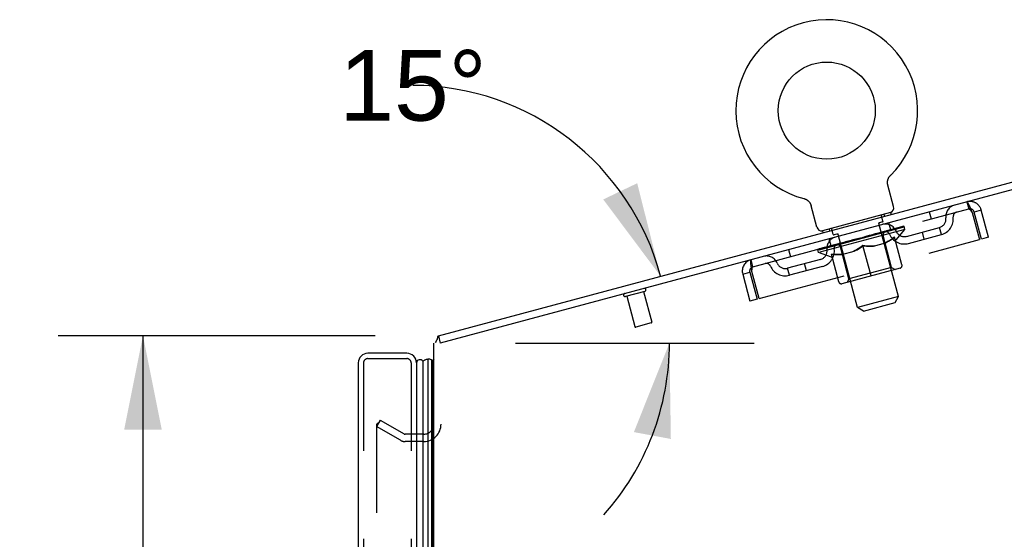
# Model space of a CAD drawing. Header units: inches. Extents: x 0 to 227, y 0 to 147.
# Tile 282 of 285: x 113 to 127, y 105 to 113. Entities that reach past the tile are written whole.
import ezdxf

# ---------------------------------------------------------------- set-up
doc = ezdxf.new("R2010")
doc.units = ezdxf.units.IN
doc.header["$LTSCALE"] = 12.466667
doc.header["$MEASUREMENT"] = 0
doc.linetypes.add('HIDDEN', pattern=[0.2, 0.1, -0.1])
doc.layers.get('0').update_dxf_attribs({"linetype": 'CONTINUOUS'})
for name, color, linetype in [('DEFAULT_2', 8, 'HIDDEN'), ('DIMENSIONS', 7, 'CONTINUOUS'), ('LEFTHAND_DOOR_ASSEMBLY', 7, 'CONTINUOUS'), ('RIGHTHAND_DOOR_ASSEMBLY', 7, 'CONTINUOUS')]:
    doc.layers.add(name, color=color, linetype=linetype)
doc.styles.get("Standard").update_dxf_attribs({"font": 'arial.ttf'})
doc.dimstyles.new('DIMSTYLE_1', dxfattribs={"dimtxt": 1, "dimasz": 1.333333, "dimexe": 0.09, "dimexo": 0.07, "dimgap": 0.0375, "dimtad": 0, "dimtih": 1, "dimtoh": 1, "dimzin": 4, "dimdsep": 46, "dimtxsty": 'Standard', "dimblk": '_FILLED', "dimblk1": '_FILLED', "dimblk2": '_FILLED', "dimcen": 0.09, "dimadec": 3, "dimazin": 1, "dimtfac": 1, "dimtdec": 3, "dimtofl": 0, "dimtmove": 0, "dimatfit": 3, "dimldrblk": '_FILLED', "dimfxl": 0, "dimtolj": 1, "dimtzin": 4, "dimarcsym": 0})
doc.dimstyles.new('DIMSTYLE_2', dxfattribs={"dimtxt": 1, "dimasz": 1.333333, "dimexe": 0.09, "dimexo": 0.07, "dimgap": 0.0375, "dimtad": 0, "dimtih": 1, "dimtoh": 1, "dimdec": 0, "dimzin": 4, "dimdsep": 46, "dimtxsty": 'Standard', "dimblk": '_FILLED', "dimblk1": '_FILLED', "dimblk2": '_FILLED', "dimcen": 0.09, "dimadec": 3, "dimazin": 1, "dimtfac": 1, "dimtdec": 3, "dimtofl": 0, "dimtmove": 0, "dimatfit": 3, "dimldrblk": '_FILLED', "dimfxl": 0, "dimtolj": 1, "dimtzin": 4, "dimarcsym": 0})

# ---------------------------------------------------------------- blocks, each defined once
blk = doc.blocks.new('*D11')
at = {"layer": 'DIMENSIONS', "color": 2, "linetype": 'Continuous'}
blk.add_line((120.336, 108.055), (123.717, 108.055), dxfattribs=at)
for start, end in [(15, 89.802), (-41.8597, 0)]:
    blk.add_arc((118.867, 108.055), 3.65, start, end, dxfattribs=at)
for points in [[(121.579, 110.089), (122.393, 109), (122.06, 110.318)], [(122.537, 106.696), (122.517, 108.055), (122.013, 106.793)]]:
    blk.add_solid(points, dxfattribs=at)
at = {"layer": 'DIMENSIONS', "color": 2, "linetype": 'Continuous', "insert": (118.88, 112.205), "char_height": 1, "width": 2.22057, "attachment_point": 2, "line_spacing_factor": 0.9}
blk.add_mtext('15\\fgdt;{\\fgdt;~}', dxfattribs=at)
blk = doc.blocks.new('_FILLED')
at = {"color": 0, "linetype": 'ByBlock'}
blk.add_solid([(0, 0), (-1, 0.2), (-1, -0.2)], dxfattribs=at)
blk = doc.blocks.new('*D12')
at = {"layer": 'DIMENSIONS', "color": 2, "linetype": 'Continuous'}
for p, q in [((118.347, 108.159), (113.854, 108.159)), ((115.054, 108.159), (115.054, 73.159)), ((115.054, 36.159), (115.054, 71.159)), ((118.358, 36.159), (113.854, 36.159))]:
    blk.add_line(p, q, dxfattribs=at)
at = {"layer": 'DIMENSIONS', "color": 2, "linetype": 'Continuous', "xscale": 1.3333333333, "yscale": 1.3333333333, "zscale": 1.3333333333}
for p, rotation in [((115.054, 108.159), 90), ((115.054, 36.159), 270)]:
    blk.add_blockref('_FILLED', p, dxfattribs=dict(at, rotation=rotation))
at = {"layer": 'DIMENSIONS', "color": 2, "linetype": 'Continuous', "insert": (115.054, 72.659), "char_height": 1, "width": 3.49442, "attachment_point": 2, "line_spacing_factor": 0.9}
blk.add_mtext('72.00', dxfattribs=at)

msp = doc.modelspace()

# ---------------------------------------------------------------- linework, layer by layer
at = {"color": 7, "linetype": 'Continuous'}
for p, q in [((119.242, 108.156), (131.096, 111.332)), ((125.626, 110.398), (125.629, 110.402)), ((125.629, 110.402), (125.632, 110.407)), ((125.631, 110.407), (125.634, 110.411)), ((125.634, 110.411), (125.637, 110.415)), ((125.637, 110.415), (125.641, 110.419)), ((125.64, 110.419), (125.644, 110.423)), ((125.644, 110.423), (125.647, 110.426)), ((125.644, 110.423), (125.645, 110.424)), ((125.647, 110.426), (125.651, 110.43)), ((125.65, 110.429), (125.648, 110.428)), ((125.651, 110.43), (125.651, 110.43)), ((125.608, 110.34), (125.609, 110.345)), ((125.608, 110.335), (125.608, 110.34)), ((125.608, 110.33), (125.608, 110.335)), ((125.608, 110.325), (125.608, 110.33)), ((125.608, 110.32), (125.608, 110.325)), ((125.608, 110.315), (125.608, 110.32)), ((125.609, 110.31), (125.608, 110.315)), ((125.609, 110.345), (125.61, 110.35)), ((125.61, 110.305), (125.609, 110.31)), ((125.61, 110.35), (125.611, 110.355)), ((125.611, 110.3), (125.61, 110.305)), ((125.611, 110.355), (125.612, 110.36)), ((125.612, 110.295), (125.611, 110.3)), ((125.612, 110.295), (125.611, 110.3)), ((125.612, 110.36), (125.613, 110.365)), ((125.613, 110.29), (125.612, 110.295)), ((125.613, 110.365), (125.614, 110.37)), ((125.694, 109.987), (125.613, 110.29)), ((125.614, 110.37), (125.616, 110.375)), ((125.616, 110.375), (125.618, 110.38)), ((125.618, 110.379), (125.62, 110.384)), ((125.619, 110.384), (125.622, 110.389)), ((125.622, 110.389), (125.624, 110.394)), ((125.624, 110.393), (125.626, 110.398)), ((124.424, 110.101), (124.423, 110.101)), ((124.423, 110.101), (124.428, 110.1)), ((124.427, 110.1), (124.425, 110.101)), ((124.428, 110.1), (124.433, 110.098)), ((124.433, 110.098), (124.438, 110.097)), ((124.438, 110.097), (124.443, 110.095)), ((124.443, 110.095), (124.447, 110.093)), ((124.447, 110.093), (124.452, 110.09)), ((124.452, 110.091), (124.456, 110.088)), ((124.456, 110.088), (124.461, 110.086)), ((124.461, 110.086), (124.465, 110.083)), ((124.465, 110.083), (124.469, 110.08)), ((124.469, 110.08), (124.473, 110.077)), ((124.473, 110.077), (124.477, 110.074)), ((124.477, 110.074), (124.481, 110.071)), ((124.481, 110.071), (124.485, 110.067)), ((124.485, 110.067), (124.489, 110.064)), ((124.489, 110.064), (124.492, 110.06)), ((124.492, 110.06), (124.496, 110.056)), ((124.496, 110.056), (124.499, 110.053)), ((124.499, 110.053), (124.502, 110.049)), ((124.502, 110.049), (124.505, 110.044)), ((124.505, 110.044), (124.508, 110.04)), ((124.508, 110.04), (124.511, 110.036)), ((124.511, 110.036), (124.513, 110.032)), ((124.513, 110.032), (124.515, 110.027)), ((124.515, 110.027), (124.518, 110.022)), ((124.518, 110.023), (124.52, 110.018)), ((124.52, 110.018), (124.522, 110.013)), ((124.607, 109.696), (124.526, 109.999)), ((125.652, 109.904), (124.686, 109.645)), ((125.652, 109.904), (125.659, 109.875)), ((124.686, 109.645), (124.693, 109.616)), ((119.242, 108.156), (119.269, 108.055))]:
    msp.add_line(p, q, dxfattribs=at)
at = {"color": 3, "linetype": 'Continuous'}
for p, q in [((131.06, 111.215), (119.269, 108.055)), ((119.176, 36.263), (119.176, 108.055))]:
    msp.add_line(p, q, dxfattribs=at)
at = {"color": 7, "linetype": 'Continuous'}
for points in [[(124.522, 110.013), (124.523, 110.008), (124.525, 110.004), (124.526, 109.999)], [(119.225, 108.105), (119.226, 108.107), (119.228, 108.109), (119.229, 108.111), (119.229, 108.114), (119.23, 108.117), (119.231, 108.12), (119.231, 108.123), (119.232, 108.126), (119.232, 108.13), (119.233, 108.133), (119.233, 108.136), (119.233, 108.139), (119.234, 108.142), (119.234, 108.144), (119.235, 108.147), (119.236, 108.149), (119.237, 108.151), (119.238, 108.153), (119.239, 108.154), (119.24, 108.155), (119.241, 108.155), (119.242, 108.156)]]:
    msp.add_lwpolyline(points, dxfattribs=at)
msp.add_circle((124.747, 111.347), 0.688, dxfattribs=at)
for centre, radius, start, end in [((124.747, 111.347), 1.288, 314.5053, 255.4947), ((125.627, 109.969), 0.069, 290, 15), ((124.674, 109.714), 0.069, 195, 280), ((119.402, 107.965), 0.226, 141.6881, 156.352)]:
    msp.add_arc(centre, radius, start, end, dxfattribs=at)
at = {"layer": 'DEFAULT_2', "color": 8, "linetype": 'HIDDEN'}
for p, q in [((124.432, 110.099), (124.433, 110.098)), ((126.732, 110.055), (126.759, 109.955)), ((123.701, 109.135), (126.759, 109.955)), ((125.544, 109.782), (125.524, 109.86)), ((125.558, 109.879), (125.566, 109.85)), ((126.199, 109.912), (126.226, 109.812)), ((126.807, 109.902), (126.91, 109.52)), ((126.937, 109.937), (126.836, 109.91)), ((126.939, 109.528), (126.836, 109.91)), ((127.039, 109.555), (126.937, 109.937)), ((125.537, 109.77), (125.48, 109.755)), ((125.764, 108.712), (125.487, 109.746)), ((125.653, 109.658), (125.626, 109.759)), ((125.834, 109.7), (125.833, 109.706)), ((125.854, 109.664), (125.842, 109.709)), ((125.854, 109.664), (124.631, 109.336)), ((124.639, 109.376), (125.827, 109.694)), ((124.779, 109.67), (124.787, 109.641)), ((124.839, 109.593), (124.819, 109.671)), ((124.909, 109.602), (124.852, 109.586)), ((125.184, 108.556), (124.907, 109.591)), ((125.23, 109.545), (125.343, 109.568)), ((125.333, 109.562), (125.332, 109.565)), ((125.333, 109.565), (125.386, 109.579)), ((125.334, 109.562), (125.333, 109.565)), ((125.335, 109.563), (125.334, 109.566)), ((125.336, 109.573), (125.336, 109.573)), ((125.338, 109.567), (125.336, 109.573)), ((125.338, 109.567), (125.336, 109.573)), ((125.339, 109.564), (125.338, 109.567)), ((125.374, 109.573), (125.373, 109.576)), ((125.411, 109.586), (125.468, 109.601)), ((125.411, 109.583), (125.411, 109.586)), ((125.426, 109.587), (125.425, 109.59)), ((125.433, 109.589), (125.433, 109.592)), ((125.436, 109.59), (125.434, 109.599)), ((125.438, 109.59), (125.438, 109.594)), ((125.441, 109.595), (125.439, 109.601)), ((125.449, 109.593), (125.448, 109.596)), ((125.483, 109.605), (125.543, 109.622)), ((125.484, 109.603), (125.483, 109.605)), ((125.507, 109.609), (125.506, 109.612)), ((125.518, 109.612), (125.517, 109.615)), ((125.522, 109.613), (125.52, 109.621)), ((125.528, 109.614), (125.527, 109.617)), ((125.532, 109.615), (125.531, 109.619)), ((125.538, 109.62), (125.536, 109.627)), ((125.666, 109.125), (125.545, 109.578)), ((125.548, 109.623), (125.742, 109.675)), ((125.549, 109.62), (125.548, 109.623)), ((125.575, 109.627), (125.574, 109.63)), ((125.578, 109.628), (125.577, 109.631)), ((125.593, 109.632), (125.591, 109.639)), ((125.604, 109.635), (125.603, 109.638)), ((125.613, 109.637), (125.612, 109.64)), ((125.617, 109.638), (125.616, 109.641)), ((125.625, 109.644), (125.623, 109.65)), ((125.627, 109.641), (125.627, 109.644)), ((125.627, 109.641), (125.627, 109.644)), ((125.647, 109.646), (125.646, 109.652)), ((125.648, 109.646), (125.647, 109.649)), ((125.665, 109.651), (125.664, 109.654)), ((125.679, 109.655), (125.678, 109.658)), ((125.683, 109.656), (125.682, 109.66)), ((125.686, 109.657), (125.685, 109.66)), ((125.689, 109.658), (125.689, 109.661)), ((125.69, 109.658), (125.689, 109.661)), ((125.696, 109.66), (125.696, 109.662)), ((125.701, 109.664), (125.699, 109.67)), ((125.699, 109.66), (125.699, 109.663)), ((125.7, 109.66), (125.699, 109.663)), ((125.729, 109.515), (125.854, 109.664)), ((125.746, 109.673), (125.745, 109.676)), ((125.749, 109.673), (125.748, 109.677)), ((125.762, 109.68), (125.76, 109.687)), ((125.79, 109.685), (125.789, 109.688)), ((125.792, 109.685), (125.791, 109.688)), ((125.807, 109.692), (125.805, 109.699)), ((125.817, 109.692), (125.816, 109.695)), ((125.818, 109.692), (125.817, 109.695)), ((125.827, 109.694), (125.826, 109.698)), ((125.878, 109.566), (126.345, 109.691)), ((125.905, 109.466), (126.372, 109.591)), ((126.13, 109.526), (126.103, 109.627)), ((126.372, 109.591), (126.345, 109.691)), ((123.788, 108.684), (126.91, 109.52)), ((124.916, 109.454), (124.722, 109.401)), ((124.808, 109.432), (124.781, 109.532)), ((124.819, 109.424), (124.817, 109.43)), ((124.818, 109.424), (124.817, 109.427)), ((124.839, 109.433), (124.837, 109.44)), ((124.838, 109.43), (124.837, 109.432)), ((124.838, 109.43), (124.837, 109.432)), ((124.849, 109.432), (124.848, 109.436)), ((124.853, 109.433), (124.852, 109.437)), ((124.862, 109.436), (124.861, 109.439)), ((124.873, 109.439), (124.871, 109.446)), ((124.888, 109.443), (124.887, 109.446)), ((124.891, 109.444), (124.89, 109.447)), ((124.917, 109.451), (124.916, 109.454)), ((124.981, 109.471), (124.921, 109.455)), ((124.926, 109.457), (124.924, 109.463)), ((124.934, 109.455), (124.933, 109.458)), ((124.938, 109.456), (124.937, 109.46)), ((124.944, 109.458), (124.942, 109.466)), ((124.948, 109.459), (124.947, 109.462)), ((124.958, 109.462), (124.958, 109.465)), ((124.982, 109.468), (124.981, 109.471)), ((125.053, 109.49), (124.996, 109.475)), ((125.017, 109.477), (125.016, 109.48)), ((125.023, 109.482), (125.021, 109.489)), ((125.027, 109.48), (125.026, 109.483)), ((125.029, 109.481), (125.027, 109.49)), ((125.032, 109.481), (125.031, 109.485)), ((125.039, 109.483), (125.038, 109.487)), ((125.054, 109.487), (125.053, 109.49)), ((125.131, 109.511), (125.078, 109.497)), ((125.092, 109.498), (125.091, 109.5)), ((125.121, 109.509), (125.195, 109.533)), ((125.126, 109.51), (125.124, 109.516)), ((125.125, 109.516), (125.124, 109.516)), ((125.126, 109.51), (125.125, 109.516)), ((125.127, 109.507), (125.126, 109.51)), ((125.131, 109.508), (125.13, 109.511)), ((125.132, 109.508), (125.131, 109.512)), ((125.132, 109.508), (125.131, 109.511)), ((125.165, 109.52), (125.228, 109.537)), ((125.171, 109.519), (125.171, 109.522)), ((125.176, 109.523), (125.175, 109.526)), ((125.196, 109.529), (125.195, 109.533)), ((125.213, 109.53), (125.212, 109.533)), ((125.229, 109.538), (125.229, 109.538)), ((125.23, 109.535), (125.229, 109.538)), ((125.23, 109.535), (125.229, 109.538)), ((125.232, 109.538), (125.23, 109.545)), ((125.235, 109.536), (125.234, 109.539)), ((125.234, 109.539), (125.235, 109.539)), ((125.235, 109.536), (125.235, 109.539)), ((125.252, 109.544), (125.299, 109.556)), ((125.253, 109.541), (125.252, 109.544)), ((125.375, 109.006), (125.26, 109.434)), ((125.294, 109.552), (125.293, 109.555)), ((125.408, 109.429), (125.581, 109.475)), ((125.813, 109.161), (125.708, 109.554)), ((125.719, 109.512), (125.729, 109.515)), ((127.039, 109.555), (126.939, 109.528)), ((124.207, 109.378), (124.234, 109.278)), ((124.631, 109.336), (124.619, 109.381)), ((124.63, 109.377), (124.628, 109.383)), ((124.813, 109.269), (124.631, 109.336)), ((124.639, 109.376), (124.638, 109.379)), ((124.647, 109.378), (124.646, 109.382)), ((124.648, 109.379), (124.647, 109.382)), ((124.657, 109.384), (124.655, 109.391)), ((124.674, 109.385), (124.673, 109.389)), ((124.675, 109.386), (124.675, 109.389)), ((124.702, 109.397), (124.7, 109.403)), ((124.717, 109.397), (124.716, 109.4)), ((124.72, 109.398), (124.719, 109.401)), ((124.763, 109.413), (124.762, 109.419)), ((124.766, 109.41), (124.765, 109.413)), ((124.766, 109.41), (124.765, 109.413)), ((124.769, 109.411), (124.768, 109.414)), ((124.776, 109.413), (124.775, 109.416)), ((124.776, 109.413), (124.775, 109.416)), ((124.779, 109.414), (124.779, 109.417)), ((124.783, 109.415), (124.782, 109.419)), ((124.787, 109.416), (124.786, 109.419)), ((124.801, 109.419), (124.8, 109.422)), ((124.917, 108.921), (124.812, 109.314)), ((125.062, 108.963), (124.941, 109.416)), ((124.961, 109.309), (125.135, 109.355)), ((123.701, 109.135), (123.674, 109.236)), ((124.658, 109.239), (124.192, 109.114)), ((124.46, 109.079), (124.433, 109.179)), ((124.813, 109.269), (124.823, 109.272)), ((123.556, 109.031), (123.657, 109.058)), ((123.556, 109.031), (123.659, 108.649)), ((123.657, 109.058), (123.759, 108.676)), ((123.788, 108.684), (123.686, 109.066)), ((124.219, 109.014), (124.192, 109.114)), ((124.685, 109.139), (124.219, 109.014)), ((125.787, 109.116), (124.963, 108.895)), ((125.666, 109.125), (125.062, 108.963)), ((125.666, 109.125), (125.715, 109.097)), ((125.062, 108.963), (125.034, 108.914)), ((122.168, 108.787), (121.893, 108.714)), ((122.15, 108.783), (122.266, 108.351)), ((121.911, 108.719), (122.026, 108.287)), ((123.759, 108.676), (123.659, 108.649)), ((125.764, 108.712), (125.184, 108.556)), ((125.269, 108.508), (125.715, 108.627)), ((125.715, 108.627), (125.764, 108.712)), ((125.269, 108.508), (125.184, 108.556)), ((122.259, 108.339), (122.039, 108.28)), ((118.416, 106.964), (118.364, 106.874)), ((118.416, 106.964), (118.756, 106.767)), ((118.364, 106.894), (118.364, 37.425)), ((118.704, 106.677), (118.364, 106.874)), ((119.034, 106.763), (118.771, 106.763)), ((119.034, 106.659), (118.771, 106.659))]:
    msp.add_line(p, q, dxfattribs=at)
for points in [[(126.732, 110.055), (126.735, 110.055), (126.738, 110.052), (126.742, 110.048), (126.746, 110.042), (126.75, 110.033), (126.755, 110.024), (126.761, 110.012), (126.767, 109.999), (126.773, 109.985), (126.78, 109.97), (126.786, 109.954), (126.793, 109.937), (126.8, 109.92), (126.807, 109.902)], [(126.759, 109.955), (126.762, 109.955), (126.764, 109.954), (126.767, 109.953), (126.77, 109.951), (126.773, 109.948), (126.776, 109.945), (126.78, 109.941), (126.784, 109.937), (126.787, 109.932), (126.791, 109.926), (126.795, 109.921), (126.799, 109.915), (126.803, 109.908), (126.807, 109.902)], [(125.26, 109.434), (125.237, 109.418), (125.215, 109.403), (125.193, 109.388), (125.17, 109.376), (125.148, 109.364), (125.125, 109.353)], [(125.135, 109.355), (125.156, 109.366), (125.177, 109.377), (125.198, 109.39), (125.219, 109.403), (125.239, 109.417), (125.26, 109.433)], [(125.417, 109.431), (125.392, 109.429), (125.366, 109.428), (125.34, 109.428), (125.314, 109.429), (125.287, 109.431), (125.26, 109.434)], [(125.26, 109.433), (125.286, 109.43), (125.312, 109.428), (125.336, 109.427), (125.36, 109.426), (125.384, 109.427), (125.408, 109.429)], [(125.708, 109.554), (125.685, 109.538), (125.663, 109.522), (125.641, 109.508), (125.619, 109.496), (125.597, 109.484), (125.574, 109.473)], [(125.581, 109.475), (125.603, 109.486), (125.624, 109.497), (125.645, 109.51), (125.666, 109.523), (125.687, 109.538), (125.708, 109.553)], [(124.968, 109.311), (124.943, 109.309), (124.918, 109.308), (124.892, 109.308), (124.866, 109.309), (124.839, 109.311), (124.812, 109.314)], [(124.812, 109.313), (124.839, 109.31), (124.864, 109.308), (124.889, 109.307), (124.913, 109.307), (124.937, 109.307), (124.961, 109.309)], [(123.686, 109.066), (123.683, 109.084), (123.681, 109.103), (123.678, 109.121), (123.676, 109.138), (123.674, 109.155), (123.672, 109.17), (123.671, 109.184), (123.67, 109.197), (123.669, 109.208), (123.669, 109.217), (123.67, 109.225), (123.671, 109.23), (123.672, 109.234), (123.674, 109.236)], [(123.686, 109.066), (123.686, 109.073), (123.686, 109.081), (123.687, 109.088), (123.688, 109.095), (123.688, 109.101), (123.689, 109.107), (123.69, 109.113), (123.691, 109.118), (123.692, 109.123), (123.694, 109.127), (123.695, 109.13), (123.697, 109.132), (123.699, 109.134), (123.701, 109.135)], [(118.381, 106.914), (118.379, 106.914), (118.377, 106.913), (118.376, 106.913), (118.374, 106.912), (118.372, 106.911), (118.37, 106.909), (118.369, 106.908), (118.368, 106.906), (118.367, 106.904), (118.366, 106.902), (118.365, 106.9), (118.364, 106.898), (118.364, 106.896), (118.364, 106.894)], [(118.389, 106.912), (118.387, 106.913), (118.385, 106.913), (118.383, 106.914), (118.381, 106.914), (118.381, 106.914)]]:
    msp.add_lwpolyline(points, dxfattribs=at)
for centre, radius, start, end in [((126.602, 109.847), 0.167, 105, 186.9284), ((126.776, 109.894), 0.167, 15, 105), ((125.533, 109.862), 0.01, 105, 195), ((125.627, 109.969), 0.069, 285, 290), ((126.602, 109.848), 0.0625, 105, 187.0137), ((126.776, 109.894), 0.063, 15, 105), ((125.497, 109.749), 0.01, 105, 195), ((125.577, 109.573), 0.167, 23.0716, 105), ((125.535, 109.78), 0.01, 285, 15), ((126.312, 109.812), 0.125, 285, 6.9284), ((126.312, 109.812), 0.229, 285, 7.0137), ((124.674, 109.714), 0.069, 280, 285), ((124.809, 109.668), 0.01, 15, 105), ((124.849, 109.596), 0.01, 195, 285), ((124.898, 109.588), 0.01, 15, 105), ((125.584, 109.588), 0.0398, 105, 195), ((125.578, 109.573), 0.0625, 22.9863, 105), ((125.846, 109.687), 0.229, 202.9863, 285), ((125.846, 109.687), 0.125, 203.0716, 285), ((124.916, 109.395), 0.167, 105, 186.9284), ((124.915, 109.396), 0.0625, 105, 187.0137), ((124.903, 109.406), 0.0398, 15, 105), ((123.891, 109.121), 0.167, 23.0716, 105), ((124.626, 109.36), 0.125, 285, 6.9284), ((124.626, 109.36), 0.229, 285, 7.0137), ((123.717, 109.074), 0.167, 105, 195), ((123.891, 109.121), 0.0625, 22.9863, 105), ((124.159, 109.235), 0.229, 202.9863, 285), ((124.159, 109.235), 0.125, 203.0716, 285), ((125.777, 109.152), 0.0371, 285, 15), ((123.717, 109.074), 0.063, 105, 195), ((124.953, 108.931), 0.0371, 195, 285), ((121.888, 108.735), 0.0215, 105, 285), ((122.162, 108.808), 0.0215, 285, 105), ((122.256, 108.348), 0.01, 285, 15), ((122.036, 108.289), 0.01, 195, 285), ((119.034, 106.906), 0.246, 270, 360), ((119.034, 106.906), 0.142, 270, 360), ((118.771, 106.793), 0.134, 240, 270), ((118.771, 106.793), 0.03, 240, 270)]:
    msp.add_arc(centre, radius, start, end, dxfattribs=at)
for centre, major_axis, ratio, start_param, end_param in [((125.821, 109.691), (0.191, 0.053), 0.05963, 1.495927, 2.535778), ((125.864, 109.702), (0.191, 0.051), 0.060556, 1.671089, 2.71094), ((125.888, 109.709), (0.192, 0.049), 0.05963, 1.846251, 2.886102), ((125.23, 109.545), (0.61, 0.17), 0.05963, -0.349695, -0.175162), ((125.866, 109.696), (0.192, 0.049), 0.05963, 1.671719, 1.764997), ((125.23, 109.545), (0.613, 0.157), 0.05963, 0.000629, 0.175162), ((125.23, 109.545), (0.612, 0.164), 0.060556, -0.174533, 0), ((125.155, 109.512), (0.188, 0.063), 0.010478, 0.274201, 1.314052), ((125.23, 109.545), (0.602, 0.2), 0.010478, -1.578586, -1.396888), ((125.27, 109.543), (0.188, 0.062), 0.020645, 0.448184, 1.488034), ((125.178, 109.514), (0.156, 0.052), 0.020645, 0.129249, 0.678296), ((125.157, 109.506), (0.188, 0.062), 0.020645, 0.273651, 0.366929), ((125.23, 109.545), (0.621, 0.127), 0.010478, 1.222355, 1.396888), ((125.53, 109.613), (0.194, 0.04), 0.010478, -3.140747, -2.175357), ((125.23, 109.545), (0.602, 0.199), 0.020645, -1.397439, -1.222906), ((125.384, 109.574), (0.189, 0.061), 0.030195, 0.622307, 1.662158), ((125.284, 109.542), (0.156, 0.051), 0.030195, 0.303372, 0.852419), ((125.628, 109.639), (0.194, 0.04), 0.020645, 2.893995, 3.933846), ((125.587, 109.623), (0.161, 0.033), 0.010478, 2.749043, 3.29809), ((125.272, 109.537), (0.189, 0.061), 0.030195, 0.447774, 0.541052), ((125.63, 109.633), (0.194, 0.04), 0.010478, 2.893445, 2.986723), ((125.23, 109.545), (0.621, 0.129), 0.020645, 1.048373, 1.222906), ((125.493, 109.603), (0.189, 0.06), 0.038841, 0.79662, 1.836471), ((125.23, 109.545), (0.603, 0.196), 0.030195, -1.223315, -1.048783), ((125.388, 109.57), (0.157, 0.05), 0.038841, 0.477686, 1.026733), ((125.668, 109.645), (0.161, 0.033), 0.020645, 2.57506, 3.124108), ((125.714, 109.662), (0.194, 0.041), 0.030195, 2.719872, 3.759723), ((125.594, 109.63), (0.189, 0.059), 0.046319, 0.971151, 2.011002), ((125.386, 109.567), (0.189, 0.06), 0.038841, 0.622087, 0.715366), ((125.715, 109.656), (0.194, 0.04), 0.020645, 2.719462, 2.812741), ((125.23, 109.545), (0.62, 0.132), 0.030195, 0.87425, 1.048783), ((125.23, 109.545), (0.604, 0.192), 0.038841, -1.049002, -0.874469), ((125.488, 109.597), (0.157, 0.049), 0.046319, 0.652216, 1.201263), ((125.684, 109.654), (0.19, 0.057), 0.052395, 1.1459, 2.185751), ((125.735, 109.663), (0.161, 0.034), 0.030195, 2.400937, 2.949985), ((125.785, 109.681), (0.194, 0.042), 0.038841, 2.545558, 3.585409), ((125.581, 109.622), (0.157, 0.047), 0.052395, 0.826965, 1.376012), ((125.495, 109.596), (0.189, 0.059), 0.046319, 0.796618, 0.889896), ((125.786, 109.675), (0.194, 0.041), 0.030195, 2.545339, 2.638617), ((125.23, 109.545), (0.619, 0.135), 0.038841, 0.699936, 0.874469), ((125.761, 109.675), (0.19, 0.055), 0.05688, 1.320842, 2.360692), ((125.23, 109.545), (0.605, 0.188), 0.046319, -0.874471, -0.699939), ((125.839, 109.696), (0.193, 0.044), 0.046319, 2.371028, 3.410879), ((125.788, 109.677), (0.161, 0.035), 0.038841, 2.226624, 2.775671), ((125.662, 109.644), (0.158, 0.046), 0.05688, 1.001907, 1.550954), ((125.875, 109.705), (0.193, 0.045), 0.052395, 2.196279, 3.23613), ((125.823, 109.687), (0.16, 0.036), 0.046319, 2.052093, 2.601141), ((125.596, 109.624), (0.19, 0.057), 0.052395, 0.971367, 1.064645), ((125.841, 109.689), (0.194, 0.042), 0.038841, 2.371026, 2.464304), ((125.891, 109.71), (0.192, 0.047), 0.05688, 2.021337, 3.061188), ((125.23, 109.545), (0.618, 0.14), 0.046319, 0.525406, 0.699939), ((125.23, 109.545), (0.607, 0.182), 0.052395, -0.699723, -0.52519), ((125.731, 109.662), (0.158, 0.044), 0.05963, 1.176993, 1.72604), ((125.841, 109.692), (0.16, 0.038), 0.052395, 1.877344, 2.426392), ((125.785, 109.677), (0.159, 0.043), 0.060556, 1.352155, 1.901202), ((125.841, 109.692), (0.16, 0.039), 0.05688, 1.702402, 2.25145), ((125.821, 109.686), (0.159, 0.041), 0.05963, 1.527317, 2.076364), ((125.686, 109.648), (0.19, 0.055), 0.05688, 1.146309, 1.239587), ((125.877, 109.699), (0.193, 0.044), 0.046319, 2.196495, 2.289773), ((125.23, 109.545), (0.617, 0.145), 0.052395, 0.350657, 0.52519), ((125.23, 109.545), (0.608, 0.177), 0.05688, -0.524781, -0.350248), ((125.763, 109.668), (0.191, 0.053), 0.05963, 1.321394, 1.414673), ((125.893, 109.703), (0.193, 0.045), 0.052395, 2.021746, 2.115024), ((125.23, 109.545), (0.615, 0.151), 0.05688, 0.175715, 0.350248), ((125.823, 109.684), (0.191, 0.051), 0.060556, 1.496556, 1.589835), ((125.889, 109.702), (0.192, 0.047), 0.05688, 1.846804, 1.940083), ((124.706, 109.392), (0.192, 0.047), 0.05688, 0.7809, 1.820751), ((124.782, 109.412), (0.193, 0.045), 0.052395, 0.955842, 1.995693), ((124.872, 109.437), (0.193, 0.044), 0.046319, 1.130591, 2.170442), ((124.628, 109.371), (0.189, 0.059), 0.046319, -0.269286, 0.770565), ((125.23, 109.545), (0.618, 0.14), 0.046319, -2.441654, -2.267121), ((125.23, 109.545), (0.604, 0.192), 0.038841, 2.267123, 2.441656), ((124.681, 109.381), (0.157, 0.05), 0.038841, 0.365921, 0.914969), ((124.888, 109.436), (0.16, 0.038), 0.052395, 1.76558, 2.314627), ((124.974, 109.464), (0.194, 0.042), 0.038841, 1.305122, 2.344973), ((125.23, 109.545), (0.619, 0.135), 0.038841, -2.267123, -2.092591), ((124.682, 109.386), (0.189, 0.06), 0.038841, -0.443817, 0.596034), ((125.23, 109.545), (0.603, 0.196), 0.030195, 2.09281, 2.267343), ((124.975, 109.457), (0.193, 0.044), 0.046319, 2.251696, 2.344975), ((124.684, 109.379), (0.189, 0.061), 0.030195, 0.502975, 0.596254), ((124.734, 109.395), (0.156, 0.051), 0.030195, 0.191608, 0.740655), ((124.981, 109.461), (0.16, 0.036), 0.046319, 1.940329, 2.489376), ((124.753, 109.405), (0.189, 0.061), 0.030195, -0.61813, 0.421721), ((125.083, 109.493), (0.194, 0.041), 0.030195, 1.479435, 2.519286), ((125.23, 109.545), (0.62, 0.132), 0.030195, -2.09281, -1.918277), ((125.23, 109.545), (0.602, 0.199), 0.020645, 1.918687, 2.09322), ((125.085, 109.487), (0.194, 0.042), 0.038841, 2.426227, 2.519505), ((124.755, 109.398), (0.188, 0.062), 0.020645, 0.328852, 0.422131), ((124.801, 109.413), (0.156, 0.052), 0.020645, 0.017485, 0.566532), ((125.08, 109.488), (0.161, 0.035), 0.038841, 2.11486, 2.663907), ((124.839, 109.428), (0.188, 0.062), 0.020645, -0.792253, 0.247598), ((125.196, 109.523), (0.194, 0.04), 0.020645, 1.653558, 2.693409), ((125.23, 109.545), (0.621, 0.129), 0.020645, -1.918687, -1.744154), ((125.23, 109.545), (0.602, 0.2), 0.010478, 1.744704, 1.919237), ((125.198, 109.517), (0.194, 0.041), 0.030195, 2.60054, 2.693819), ((124.84, 109.421), (0.188, 0.063), 0.010478, 0.154869, 0.248148), ((124.882, 109.435), (0.156, 0.052), 0.010478, 6.126688, 6.675735), ((125.185, 109.516), (0.161, 0.034), 0.030195, 2.289173, 2.83822), ((124.936, 109.454), (0.188, 0.063), 0.010478, -0.966236, -0.000846), ((125.311, 109.554), (0.194, 0.04), 0.010478, 1.827541, 2.867392), ((125.23, 109.545), (0.621, 0.127), 0.010478, -1.744704, -1.570171), ((125.313, 109.548), (0.194, 0.04), 0.020645, 2.774664, 2.867942), ((125.291, 109.544), (0.161, 0.033), 0.020645, 2.463296, 3.012344), ((125.073, 109.486), (0.156, 0.052), 0.010478, -0.000298, 0.504314), ((125.045, 109.476), (0.188, 0.063), 0.010478, 0.192946, 0.399283), ((125.425, 109.578), (0.194, 0.04), 0.010478, 2.948646, 3.041925), ((125.396, 109.572), (0.161, 0.033), 0.010478, 2.637279, 3.142076), ((124.602, 109.364), (0.191, 0.051), 0.060556, 0.430652, 1.470503), ((125.23, 109.545), (0.612, 0.164), 0.060556, 3.141593, 3.316126), ((125.23, 109.545), (0.61, 0.17), 0.05963, 2.96643, 3.140963), ((124.604, 109.358), (0.191, 0.053), 0.05963, 1.376596, 1.469874), ((124.645, 109.376), (0.192, 0.049), 0.05963, 0.605815, 1.645666), ((124.579, 109.358), (0.191, 0.053), 0.05963, 0.25549, 1.295341), ((125.23, 109.545), (0.613, 0.157), 0.05963, -2.96643, -2.791898), ((125.23, 109.545), (0.608, 0.177), 0.05688, 2.791345, 2.965878), ((124.647, 109.369), (0.191, 0.051), 0.060556, 1.551758, 1.645036), ((124.581, 109.352), (0.19, 0.055), 0.05688, 1.20151, 1.294789), ((124.647, 109.372), (0.158, 0.044), 0.05963, 1.065228, 1.614276), ((124.628, 109.367), (0.158, 0.046), 0.05688, 0.890143, 1.43919), ((124.684, 109.382), (0.159, 0.043), 0.060556, 1.240391, 1.789438), ((124.575, 109.357), (0.19, 0.055), 0.05688, 0.080405, 1.120256), ((125.23, 109.545), (0.615, 0.151), 0.05688, -2.791345, -2.616812), ((125.23, 109.545), (0.607, 0.182), 0.052395, 2.616403, 2.790936), ((124.707, 109.386), (0.192, 0.049), 0.05963, 1.72692, 1.820198), ((124.577, 109.351), (0.19, 0.057), 0.052395, 1.026568, 1.119847), ((124.628, 109.367), (0.157, 0.047), 0.052395, 0.715201, 1.264248), ((124.738, 109.396), (0.159, 0.041), 0.05963, 1.415553, 1.9646), ((124.592, 109.361), (0.19, 0.057), 0.052395, -0.094537, 0.945314), ((125.23, 109.545), (0.617, 0.145), 0.052395, -2.616403, -2.44187), ((125.23, 109.545), (0.605, 0.188), 0.046319, 2.441654, 2.616187), ((124.784, 109.406), (0.192, 0.047), 0.05688, 1.902006, 1.995284), ((124.593, 109.355), (0.189, 0.059), 0.046319, 0.851819, 0.945098), ((124.645, 109.371), (0.157, 0.049), 0.046319, 0.540452, 1.089499), ((124.807, 109.414), (0.16, 0.039), 0.05688, 1.590638, 2.139686), ((124.874, 109.43), (0.193, 0.045), 0.052395, 2.076947, 2.170226), ((124.629, 109.365), (0.189, 0.06), 0.038841, 0.677289, 0.770567)]:
    msp.add_ellipse(centre, major_axis=major_axis, ratio=ratio, start_param=start_param, end_param=end_param, dxfattribs=at)
at = {"layer": 'LEFTHAND_DOOR_ASSEMBLY', "color": 8, "linetype": 'HIDDEN'}
for p, q in [((118.181, 107.774), (118.181, 36.544)), ((118.241, 107.834), (118.796, 107.834)), ((118.856, 107.774), (118.856, 36.544))]:
    msp.add_line(p, q, dxfattribs=at)
at = {"layer": 'LEFTHAND_DOOR_ASSEMBLY', "color": 7, "linetype": 'Continuous'}
for p, q in [((119.146, 107.814), (119.142, 107.816)), ((119.149, 107.813), (119.146, 107.814)), ((119.152, 107.811), (119.149, 107.813)), ((119.156, 107.809), (119.152, 107.811))]:
    msp.add_line(p, q, dxfattribs=at)
msp.add_lwpolyline([(119.099, 107.825), (119.091, 107.824), (119.083, 107.823), (119.075, 107.822), (119.068, 107.82), (119.06, 107.817), (119.052, 107.814), (119.045, 107.811), (119.038, 107.806), (119.031, 107.802), (119.023, 107.796)], dxfattribs=at)
at = {"layer": 'LEFTHAND_DOOR_ASSEMBLY', "color": 8, "linetype": 'HIDDEN'}
for centre, start, end in [((118.241, 107.774), 90, 180), ((118.796, 107.774), 0, 90)]:
    msp.add_arc(centre, 0.06, start, end, dxfattribs=at)
at = {"layer": 'LEFTHAND_DOOR_ASSEMBLY', "color": 7, "linetype": 'Continuous'}
msp.add_ellipse((119.099, 107.56), major_axis=(0, -0.265), ratio=0.632157, start_param=3.143067, end_param=3.608679, dxfattribs=at)
at = {"layer": 'RIGHTHAND_DOOR_ASSEMBLY', "color": 3, "linetype": 'Continuous'}
for p, q in [((118.796, 107.909), (118.241, 107.909)), ((118.106, 107.774), (118.106, 36.544)), ((118.931, 107.774), (118.931, 36.544))]:
    msp.add_line(p, q, dxfattribs=at)
at = {"layer": 'RIGHTHAND_DOOR_ASSEMBLY', "color": 8, "linetype": 'HIDDEN'}
for p, q in [((118.181, 107.774), (118.181, 36.544)), ((118.241, 107.834), (118.796, 107.834)), ((118.856, 107.774), (118.856, 36.544))]:
    msp.add_line(p, q, dxfattribs=at)
at = {"layer": 'RIGHTHAND_DOOR_ASSEMBLY', "color": 7, "linetype": 'Continuous'}
for p, q in [((119.023, 107.796), (119.023, 36.522)), ((119.099, 36.494), (119.099, 107.825)), ((119.142, 107.816), (119.142, 36.503)), ((119.156, 107.809), (119.156, 36.51)), ((119.176, 107.827), (119.164, 107.807)), ((119.164, 107.807), (119.164, 36.512))]:
    msp.add_line(p, q, dxfattribs=at)
for points in [[(119.099, 107.825), (119.091, 107.824), (119.083, 107.823), (119.075, 107.822), (119.068, 107.82), (119.06, 107.817), (119.052, 107.814), (119.045, 107.811), (119.038, 107.806), (119.031, 107.802), (119.023, 107.796)], [(119.156, 107.809), (119.152, 107.811), (119.149, 107.813), (119.145, 107.814), (119.142, 107.816)]]:
    msp.add_lwpolyline(points, dxfattribs=at)
at = {"layer": 'RIGHTHAND_DOOR_ASSEMBLY', "color": 3, "linetype": 'Continuous'}
for centre, start, end in [((118.241, 107.774), 90, 180), ((118.796, 107.774), 0, 90)]:
    msp.add_arc(centre, 0.135, start, end, dxfattribs=at)
at = {"layer": 'RIGHTHAND_DOOR_ASSEMBLY', "color": 8, "linetype": 'HIDDEN'}
for centre, start, end in [((118.241, 107.774), 90, 180), ((118.796, 107.774), 0, 90)]:
    msp.add_arc(centre, 0.06, start, end, dxfattribs=at)
at = {"layer": 'RIGHTHAND_DOOR_ASSEMBLY', "color": 7, "linetype": 'Continuous'}
for centre, radius, start, end in [((118.981, 107.769), 0.05, 32.6718, 174.3335), ((119.11, 107.769), 0.0569, 55.4331, 101.2885), ((119.152, 107.779), 0.03, 66.2022, 83.588)]:
    msp.add_arc(centre, radius, start, end, dxfattribs=at)
for start_param, end_param in [(-3.140119, -2.674506), (2.795492, 2.881148)]:
    msp.add_ellipse((119.099, 107.56), major_axis=(0, -0.265), ratio=0.632157, start_param=start_param, end_param=end_param, dxfattribs=at)

# ---------------------------------------------------------------- dimensions: what is measured, and where the dimension line sits
at = {"layer": 'DIMENSIONS', "color": 2, "linetype": 'Continuous'}
dim = msp.add_angular_dim_2l(base=(122.486139, 108.531721), line1=((120.229203, 108.055299), (120.265703, 108.055299)), line2=((122.290122, 108.972428), (122.325379, 108.981875)), dimstyle='DIMSTYLE_2', dxfattribs=at)
dim.commit()
dim.dimension.update_dxf_attribs({"geometry": '*D11', "text_midpoint": (118.87996, 111.705293), "dimtype": 162})
dim = msp.add_linear_dim(base=(115.054, 108.159), p1=(118.428, 36.159), p2=(118.417, 108.159), angle=90, dimstyle='DIMSTYLE_1', dxfattribs=at)
dim.commit()
dim.dimension.update_dxf_attribs({"geometry": '*D12', "text_midpoint": (115.054, 72.154), "dimtype": 160})

doc.saveas('drawing.dxf')
